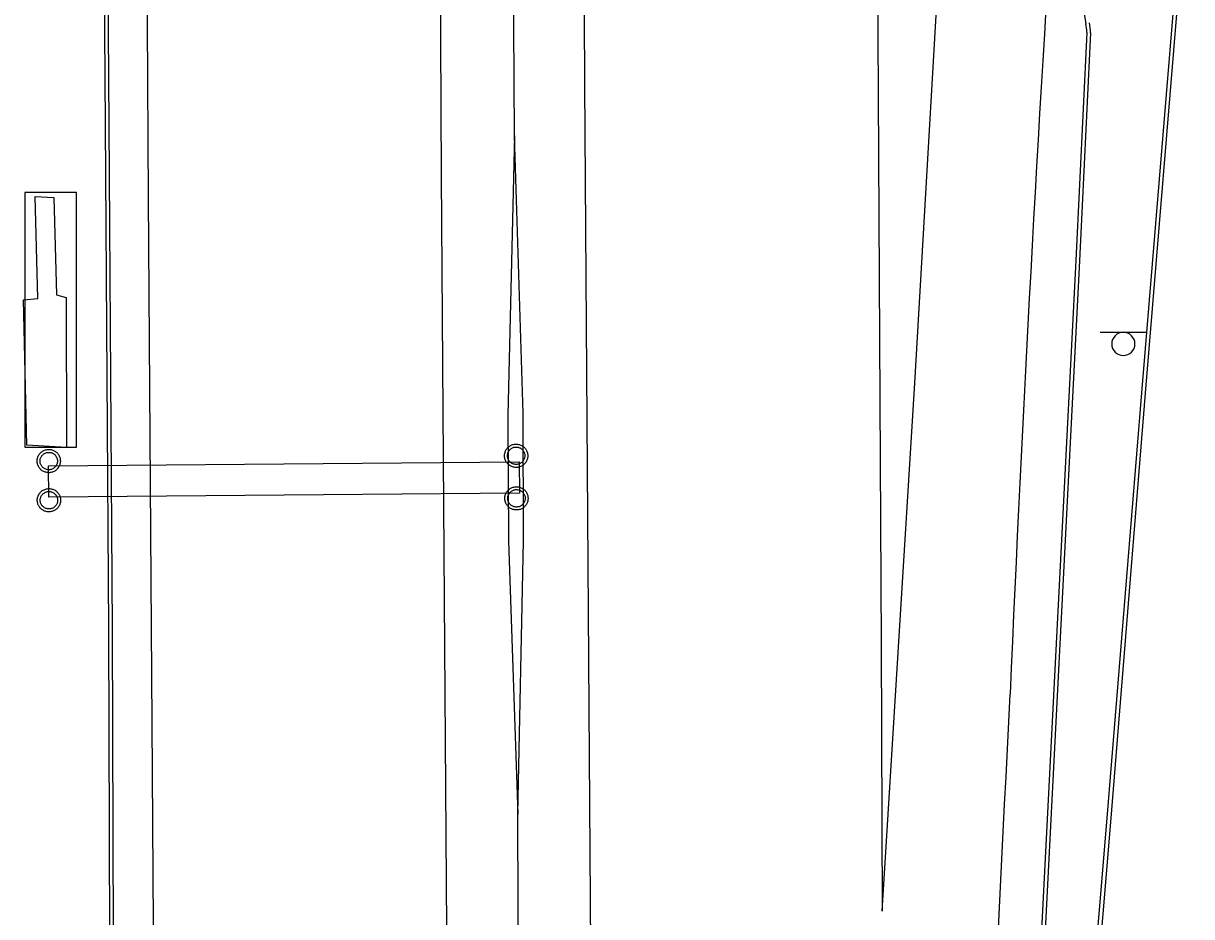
# Model space of a CAD drawing. Extents: x 2145380 to 2156929, y 139568 to 149130.
# Drawn here: x 2150735.9 to 2150924, y 144548.5 to 144692.2 of the extents above; entities that cross this region are included whole.
import ezdxf

# ---------------------------------------------------------------- set-up
doc = ezdxf.new("R2010")
doc.units = 0
for name, color, linetype in [('TOPO_Asphalt', 7, 'Continuous'), ('TOPO_Concrete', 7, 'Continuous'), ('TOPO_Curb Back', 7, 'Continuous'), ('TOPO_Guardrail', 7, 'Continuous'), ('TOPO_Power Pole', 7, 'Continuous'), ('TOPO_Sign', 7, 'Continuous'), ('TOPO_Wall Freestanding', 7, 'Continuous')]:
    doc.layers.add(name, color=color, linetype=linetype)

msp = doc.modelspace()

# ---------------------------------------------------------------- linework, layer by layer
at = {"layer": 'TOPO_Asphalt'}
for points in [[(2150797.76, 145588.17), (2150797.87, 145568.78), (2150798.69, 145456.7), (2150799.25, 145366.04), (2150799.65, 145260.78), (2150800.52, 145130.75), (2150801.07, 145042.9), (2150801.65, 144930.63), (2150802.69, 144767.13), (2150803.17, 144667.65), (2150804.04, 144546.48), (2150804.68, 144422.59), (2150805.14, 144352.67)], [(2150828.34, 144353.08), (2150827.5, 144504.93), (2150826.28, 144682.3), (2150825.48, 144851.55), (2150824.54, 144995.04), (2150823.51, 145157.76), (2150822.82, 145265.47), (2150822.14, 145361.86), (2150821.58, 145460.88), (2150820.75, 145579.41), (2150820.7, 145588.33)], [(2150869.77, 144922.36), (2150871.92, 144856.82), (2150872.72, 144843.73), (2150873.07, 144758.19), (2150873.51, 144680.67), (2150873.98, 144592.43), (2150874.14, 144549.35), (2150879.45, 144634.32), (2150884.55, 144722.25)], [(2150757.51, 144433.2), (2150757.08, 144514.8), (2150756.62, 144579.65), (2150756.02, 144664.11), (2150755.54, 144748.83)]]:
    msp.add_lwpolyline(points, dxfattribs=at)
for centre, radius, start, end in [((2156817.58, 144329.96), 5928.27, 176.225927, 177.541512), ((2045414.72, 149820.8), 105609.95, 357.0808966, 357.1578941)]:
    msp.add_arc(centre, radius, start, end, dxfattribs=at)
at = {"layer": 'TOPO_Concrete'}
msp.add_lwpolyline([(2150744.44, 144624.02), (2150744.45, 144665.01), (2150736.13, 144665.01), (2150736.13, 144624.02), (2150744.44, 144624.02)], dxfattribs=at)
at = {"layer": 'TOPO_Curb Back'}
for points in [[(2150748.66, 144729.08), (2150749.06, 144675.8), (2150749.58, 144594.71), (2150749.82, 144528.8), (2150749.84, 144461.15), (2150750.21, 144397.54)], [(2150749.26, 144729.08), (2150749.66, 144675.8), (2150750.18, 144594.72), (2150750.42, 144528.8), (2150750.44, 144461.16), (2150750.81, 144397.55)], [(2150905.42, 144504.68), (2150910.36, 144563.68), (2150915.97, 144632.73), (2150923.39, 144722.31)], [(2150906.02, 144504.65), (2150910.96, 144563.64), (2150916.56, 144632.68), (2150923.99, 144722.27)], [(2150902.16, 144720.18), (2150906.96, 144692.2)], [(2150907.1, 144690.72), (2150905.34, 144654.03), (2150901.36, 144576.69), (2150897.81, 144507.56), (2150894.5, 144450.06), (2150890.33, 144365.08), (2150886.32, 144293.24), (2150884.03, 144252.14), (2150882.9, 144216.86), (2150883.55, 144149.17)], [(2150907.7, 144690.7), (2150905.94, 144654), (2150901.96, 144576.66), (2150898.41, 144507.53), (2150895.1, 144450.02), (2150890.93, 144365.05), (2150886.91, 144293.2), (2150884.63, 144252.11), (2150883.5, 144216.86), (2150884.15, 144149.18)]]:
    msp.add_lwpolyline(points, dxfattribs=at)
for centre, radius, start, end in [((2150899.03, 144690.66), 8.08, 0.3804, 11.0109), ((2150899.04, 144690.66), 8.67, 0.2666, 10.9755)]:
    msp.add_arc(centre, radius, start, end, dxfattribs=at)
at = {"layer": 'TOPO_Guardrail'}
msp.add_lwpolyline([(2150742.78, 144648.09), (2150742.82, 144623.96), (2150736.46, 144624.33), (2150735.89, 144647.71), (2150738.22, 144647.94), (2150737.79, 144664.37), (2150740.79, 144664.18), (2150741.2, 144648.5), (2150742.78, 144648.09)], dxfattribs=at)
at = {"layer": 'TOPO_Power Pole'}
for points in [[(2150738.11, 144621.77), (2150738.12, 144621.9), (2150738.13, 144622.04), (2150738.15, 144622.16), (2150738.19, 144622.29), (2150738.23, 144622.42), (2150738.28, 144622.54), (2150738.34, 144622.66), (2150738.4, 144622.78), (2150738.48, 144622.89), (2150738.56, 144622.99), (2150738.65, 144623.09), (2150738.75, 144623.18), (2150738.85, 144623.26), (2150738.96, 144623.34), (2150739.07, 144623.41), (2150739.19, 144623.46), (2150739.31, 144623.52), (2150739.43, 144623.56), (2150739.57, 144623.6), (2150739.7, 144623.62), (2150739.83, 144623.64), (2150739.96, 144623.64), (2150740.09, 144623.64), (2150740.22, 144623.63), (2150740.35, 144623.61), (2150740.47, 144623.58), (2150740.61, 144623.54), (2150740.72, 144623.49), (2150740.85, 144623.44), (2150740.97, 144623.37), (2150741.07, 144623.3), (2150741.18, 144623.22), (2150741.27, 144623.13), (2150741.37, 144623.03), (2150741.46, 144622.93), (2150741.53, 144622.82), (2150741.6, 144622.71), (2150741.67, 144622.59), (2150741.72, 144622.47), (2150741.77, 144622.34), (2150741.8, 144622.22), (2150741.83, 144622.09), (2150741.84, 144621.96), (2150741.85, 144621.82), (2150741.85, 144621.7), (2150741.84, 144621.57), (2150741.82, 144621.44), (2150741.79, 144621.3), (2150741.76, 144621.18), (2150741.71, 144621.05), (2150741.65, 144620.94), (2150741.6, 144620.82), (2150741.52, 144620.71), (2150741.44, 144620.6), (2150741.35, 144620.5), (2150741.26, 144620.4), (2150741.16, 144620.32), (2150741.05, 144620.24), (2150740.94, 144620.17), (2150740.83, 144620.1), (2150740.71, 144620.05), (2150740.58, 144620), (2150740.45, 144619.96), (2150740.33, 144619.94), (2150740.2, 144619.91), (2150740.07, 144619.9), (2150739.94, 144619.9), (2150739.81, 144619.91), (2150739.68, 144619.93), (2150739.54, 144619.96), (2150739.42, 144619.99), (2150739.3, 144620.04), (2150739.17, 144620.09), (2150739.05, 144620.15), (2150738.94, 144620.22), (2150738.83, 144620.3), (2150738.73, 144620.38), (2150738.64, 144620.48), (2150738.55, 144620.57), (2150738.47, 144620.68), (2150738.39, 144620.79), (2150738.33, 144620.9), (2150738.27, 144621.03), (2150738.22, 144621.15), (2150738.18, 144621.28), (2150738.15, 144621.4), (2150738.13, 144621.53), (2150738.12, 144621.66), (2150738.11, 144621.77)], [(2150738.58, 144621.77), (2150738.58, 144621.88), (2150738.6, 144622), (2150738.62, 144622.11), (2150738.66, 144622.22), (2150738.7, 144622.33), (2150738.75, 144622.43), (2150738.81, 144622.53), (2150738.87, 144622.62), (2150738.94, 144622.71), (2150739.02, 144622.79), (2150739.11, 144622.87), (2150739.21, 144622.94), (2150739.3, 144622.99), (2150739.41, 144623.05), (2150739.51, 144623.09), (2150739.62, 144623.13), (2150739.73, 144623.15), (2150739.84, 144623.17), (2150739.96, 144623.17), (2150740.07, 144623.17), (2150740.18, 144623.16), (2150740.3, 144623.14), (2150740.41, 144623.11), (2150740.51, 144623.07), (2150740.62, 144623.03), (2150740.72, 144622.97), (2150740.81, 144622.9), (2150740.91, 144622.83), (2150740.99, 144622.75), (2150741.06, 144622.67), (2150741.13, 144622.57), (2150741.19, 144622.48), (2150741.25, 144622.37), (2150741.3, 144622.27), (2150741.33, 144622.16), (2150741.36, 144622.05), (2150741.37, 144621.94), (2150741.38, 144621.82), (2150741.38, 144621.71), (2150741.37, 144621.6), (2150741.35, 144621.49), (2150741.33, 144621.38), (2150741.29, 144621.27), (2150741.24, 144621.16), (2150741.19, 144621.06), (2150741.13, 144620.97), (2150741.06, 144620.87), (2150740.98, 144620.79), (2150740.9, 144620.71), (2150740.81, 144620.64), (2150740.71, 144620.58), (2150740.62, 144620.52), (2150740.5, 144620.47), (2150740.4, 144620.43), (2150740.28, 144620.4), (2150740.17, 144620.38), (2150740.06, 144620.37), (2150739.96, 144620.37), (2150739.84, 144620.38), (2150739.73, 144620.39), (2150739.61, 144620.42), (2150739.5, 144620.45), (2150739.4, 144620.5), (2150739.3, 144620.55), (2150739.2, 144620.62), (2150739.11, 144620.68), (2150739.02, 144620.75), (2150738.94, 144620.84), (2150738.86, 144620.93), (2150738.8, 144621.03), (2150738.75, 144621.12), (2150738.7, 144621.22), (2150738.65, 144621.33), (2150738.62, 144621.44), (2150738.6, 144621.55), (2150738.58, 144621.67), (2150738.58, 144621.77)], [(2150813.36, 144622.62), (2150813.36, 144622.76), (2150813.38, 144622.89), (2150813.4, 144623.01), (2150813.44, 144623.14), (2150813.48, 144623.27), (2150813.53, 144623.39), (2150813.59, 144623.51), (2150813.65, 144623.63), (2150813.73, 144623.74), (2150813.81, 144623.84), (2150813.9, 144623.94), (2150814, 144624.03), (2150814.1, 144624.11), (2150814.21, 144624.19), (2150814.32, 144624.26), (2150814.44, 144624.31), (2150814.56, 144624.37), (2150814.68, 144624.41), (2150814.81, 144624.45), (2150814.95, 144624.47), (2150815.08, 144624.49), (2150815.21, 144624.49), (2150815.34, 144624.49), (2150815.47, 144624.48), (2150815.6, 144624.46), (2150815.72, 144624.43), (2150815.85, 144624.39), (2150815.97, 144624.34), (2150816.1, 144624.29), (2150816.21, 144624.22), (2150816.32, 144624.15), (2150816.43, 144624.07), (2150816.52, 144623.98), (2150816.62, 144623.88), (2150816.7, 144623.78), (2150816.78, 144623.67), (2150816.85, 144623.56), (2150816.92, 144623.45), (2150816.97, 144623.32), (2150817.01, 144623.2), (2150817.05, 144623.07), (2150817.08, 144622.94), (2150817.09, 144622.81), (2150817.1, 144622.67), (2150817.1, 144622.55), (2150817.09, 144622.42), (2150817.07, 144622.29), (2150817.04, 144622.16), (2150817, 144622.03), (2150816.96, 144621.91), (2150816.9, 144621.79), (2150816.85, 144621.67), (2150816.77, 144621.56), (2150816.69, 144621.45), (2150816.6, 144621.35), (2150816.51, 144621.26), (2150816.41, 144621.17), (2150816.3, 144621.09), (2150816.19, 144621.02), (2150816.08, 144620.96), (2150815.96, 144620.9), (2150815.83, 144620.85), (2150815.7, 144620.81), (2150815.58, 144620.79), (2150815.45, 144620.76), (2150815.31, 144620.76), (2150815.19, 144620.76), (2150815.06, 144620.76), (2150814.93, 144620.78), (2150814.79, 144620.81), (2150814.67, 144620.84), (2150814.55, 144620.89), (2150814.42, 144620.94), (2150814.3, 144621.01), (2150814.19, 144621.07), (2150814.08, 144621.15), (2150813.98, 144621.23), (2150813.89, 144621.33), (2150813.8, 144621.42), (2150813.72, 144621.53), (2150813.64, 144621.64), (2150813.58, 144621.75), (2150813.52, 144621.88), (2150813.47, 144622), (2150813.43, 144622.13), (2150813.4, 144622.25), (2150813.38, 144622.38), (2150813.36, 144622.51), (2150813.36, 144622.62)], [(2150813.83, 144622.62), (2150813.83, 144622.73), (2150813.85, 144622.85), (2150813.87, 144622.96), (2150813.91, 144623.07), (2150813.95, 144623.18), (2150814, 144623.28), (2150814.05, 144623.38), (2150814.12, 144623.47), (2150814.19, 144623.56), (2150814.27, 144623.64), (2150814.36, 144623.72), (2150814.46, 144623.79), (2150814.55, 144623.85), (2150814.65, 144623.9), (2150814.76, 144623.94), (2150814.87, 144623.98), (2150814.98, 144624), (2150815.09, 144624.02), (2150815.21, 144624.02), (2150815.32, 144624.02), (2150815.43, 144624.01), (2150815.55, 144623.99), (2150815.66, 144623.96), (2150815.76, 144623.92), (2150815.87, 144623.88), (2150815.96, 144623.82), (2150816.06, 144623.75), (2150816.15, 144623.68), (2150816.24, 144623.61), (2150816.31, 144623.52), (2150816.38, 144623.42), (2150816.44, 144623.33), (2150816.5, 144623.22), (2150816.55, 144623.12), (2150816.58, 144623.01), (2150816.61, 144622.9), (2150816.62, 144622.79), (2150816.63, 144622.67), (2150816.63, 144622.56), (2150816.62, 144622.46), (2150816.6, 144622.34), (2150816.58, 144622.23), (2150816.54, 144622.12), (2150816.49, 144622.01), (2150816.44, 144621.91), (2150816.38, 144621.82), (2150816.31, 144621.72), (2150816.23, 144621.64), (2150816.15, 144621.56), (2150816.05, 144621.49), (2150815.96, 144621.43), (2150815.86, 144621.37), (2150815.75, 144621.32), (2150815.65, 144621.28), (2150815.53, 144621.26), (2150815.42, 144621.23), (2150815.3, 144621.22), (2150815.2, 144621.22), (2150815.09, 144621.23), (2150814.98, 144621.25), (2150814.86, 144621.27), (2150814.75, 144621.31), (2150814.65, 144621.35), (2150814.55, 144621.4), (2150814.45, 144621.47), (2150814.35, 144621.53), (2150814.27, 144621.61), (2150814.19, 144621.69), (2150814.11, 144621.78), (2150814.05, 144621.88), (2150814, 144621.97), (2150813.95, 144622.07), (2150813.9, 144622.18), (2150813.87, 144622.3), (2150813.85, 144622.41), (2150813.83, 144622.52), (2150813.83, 144622.62)], [(2150738.13, 144615.47), (2150738.14, 144615.6), (2150738.16, 144615.73), (2150738.18, 144615.86), (2150738.22, 144615.99), (2150738.25, 144616.11), (2150738.3, 144616.24), (2150738.36, 144616.36), (2150738.43, 144616.47), (2150738.51, 144616.58), (2150738.59, 144616.68), (2150738.67, 144616.78), (2150738.77, 144616.87), (2150738.87, 144616.96), (2150738.98, 144617.04), (2150739.1, 144617.1), (2150739.22, 144617.16), (2150739.33, 144617.21), (2150739.46, 144617.26), (2150739.59, 144617.29), (2150739.72, 144617.31), (2150739.86, 144617.34), (2150739.99, 144617.34), (2150740.11, 144617.34), (2150740.24, 144617.32), (2150740.37, 144617.31), (2150740.5, 144617.27), (2150740.63, 144617.23), (2150740.75, 144617.18), (2150740.87, 144617.13), (2150740.99, 144617.06), (2150741.1, 144616.99), (2150741.2, 144616.91), (2150741.3, 144616.82), (2150741.39, 144616.73), (2150741.48, 144616.62), (2150741.56, 144616.51), (2150741.63, 144616.41), (2150741.69, 144616.29), (2150741.74, 144616.16), (2150741.79, 144616.04), (2150741.82, 144615.91), (2150741.86, 144615.78), (2150741.87, 144615.65), (2150741.88, 144615.52), (2150741.88, 144615.4), (2150741.87, 144615.26), (2150741.85, 144615.13), (2150741.82, 144615), (2150741.78, 144614.87), (2150741.74, 144614.75), (2150741.68, 144614.63), (2150741.62, 144614.51), (2150741.55, 144614.41), (2150741.47, 144614.3), (2150741.38, 144614.19), (2150741.28, 144614.1), (2150741.19, 144614.02), (2150741.08, 144613.94), (2150740.97, 144613.86), (2150740.85, 144613.8), (2150740.73, 144613.75), (2150740.61, 144613.7), (2150740.48, 144613.66), (2150740.35, 144613.63), (2150740.22, 144613.61), (2150740.09, 144613.6), (2150739.97, 144613.6), (2150739.83, 144613.61), (2150739.7, 144613.62), (2150739.57, 144613.65), (2150739.45, 144613.69), (2150739.32, 144613.73), (2150739.2, 144613.78), (2150739.08, 144613.85), (2150738.97, 144613.91), (2150738.86, 144614), (2150738.76, 144614.08), (2150738.66, 144614.17), (2150738.57, 144614.27), (2150738.49, 144614.38), (2150738.42, 144614.49), (2150738.35, 144614.6), (2150738.3, 144614.72), (2150738.24, 144614.85), (2150738.21, 144614.97), (2150738.18, 144615.09), (2150738.16, 144615.23), (2150738.14, 144615.36), (2150738.13, 144615.47)], [(2150813.41, 144615.77), (2150813.41, 144615.9), (2150813.43, 144616.03), (2150813.45, 144616.16), (2150813.49, 144616.29), (2150813.53, 144616.41), (2150813.58, 144616.54), (2150813.64, 144616.66), (2150813.7, 144616.77), (2150813.78, 144616.88), (2150813.86, 144616.98), (2150813.95, 144617.08), (2150814.05, 144617.17), (2150814.15, 144617.26), (2150814.26, 144617.34), (2150814.37, 144617.4), (2150814.49, 144617.46), (2150814.61, 144617.51), (2150814.73, 144617.56), (2150814.86, 144617.59), (2150815, 144617.61), (2150815.13, 144617.64), (2150815.26, 144617.64), (2150815.39, 144617.64), (2150815.52, 144617.62), (2150815.65, 144617.61), (2150815.77, 144617.57), (2150815.9, 144617.53), (2150816.02, 144617.48), (2150816.15, 144617.43), (2150816.26, 144617.36), (2150816.37, 144617.29), (2150816.48, 144617.21), (2150816.57, 144617.12), (2150816.67, 144617.03), (2150816.75, 144616.92), (2150816.83, 144616.81), (2150816.9, 144616.71), (2150816.97, 144616.59), (2150817.02, 144616.46), (2150817.06, 144616.34), (2150817.1, 144616.21), (2150817.13, 144616.08), (2150817.14, 144615.95), (2150817.15, 144615.82), (2150817.15, 144615.7), (2150817.14, 144615.56), (2150817.12, 144615.43), (2150817.09, 144615.3), (2150817.05, 144615.17), (2150817.01, 144615.05), (2150816.95, 144614.93), (2150816.9, 144614.81), (2150816.82, 144614.71), (2150816.74, 144614.6), (2150816.65, 144614.49), (2150816.56, 144614.4), (2150816.46, 144614.32), (2150816.35, 144614.24), (2150816.24, 144614.16), (2150816.13, 144614.1), (2150816.01, 144614.05), (2150815.88, 144614), (2150815.75, 144613.96), (2150815.63, 144613.93), (2150815.5, 144613.91), (2150815.36, 144613.9), (2150815.24, 144613.9), (2150815.11, 144613.91), (2150814.98, 144613.92), (2150814.84, 144613.95), (2150814.72, 144613.99), (2150814.6, 144614.03), (2150814.47, 144614.08), (2150814.35, 144614.15), (2150814.24, 144614.21), (2150814.13, 144614.3), (2150814.03, 144614.38), (2150813.94, 144614.47), (2150813.85, 144614.57), (2150813.77, 144614.68), (2150813.69, 144614.79), (2150813.63, 144614.9), (2150813.57, 144615.02), (2150813.52, 144615.15), (2150813.48, 144615.27), (2150813.45, 144615.39), (2150813.43, 144615.53), (2150813.41, 144615.66), (2150813.41, 144615.77)], [(2150813.88, 144615.77), (2150813.88, 144615.88), (2150813.9, 144616), (2150813.92, 144616.11), (2150813.96, 144616.21), (2150814, 144616.32), (2150814.05, 144616.43), (2150814.1, 144616.52), (2150814.17, 144616.62), (2150814.24, 144616.71), (2150814.32, 144616.79), (2150814.41, 144616.87), (2150814.51, 144616.93), (2150814.6, 144616.99), (2150814.7, 144617.04), (2150814.81, 144617.09), (2150814.92, 144617.12), (2150815.03, 144617.15), (2150815.14, 144617.17), (2150815.26, 144617.17), (2150815.37, 144617.17), (2150815.48, 144617.16), (2150815.6, 144617.14), (2150815.71, 144617.1), (2150815.81, 144617.06), (2150815.92, 144617.02), (2150816.01, 144616.96), (2150816.11, 144616.9), (2150816.2, 144616.82), (2150816.29, 144616.75), (2150816.36, 144616.66), (2150816.43, 144616.56), (2150816.49, 144616.47), (2150816.55, 144616.37), (2150816.6, 144616.26), (2150816.63, 144616.16), (2150816.66, 144616.05), (2150816.67, 144615.93), (2150816.68, 144615.82), (2150816.68, 144615.71), (2150816.67, 144615.6), (2150816.65, 144615.48), (2150816.63, 144615.37), (2150816.59, 144615.26), (2150816.54, 144615.16), (2150816.49, 144615.06), (2150816.43, 144614.96), (2150816.36, 144614.87), (2150816.28, 144614.79), (2150816.2, 144614.71), (2150816.1, 144614.63), (2150816.01, 144614.57), (2150815.91, 144614.51), (2150815.8, 144614.46), (2150815.7, 144614.43), (2150815.58, 144614.4), (2150815.47, 144614.38), (2150815.35, 144614.37), (2150815.25, 144614.37), (2150815.14, 144614.38), (2150815.03, 144614.39), (2150814.91, 144614.41), (2150814.8, 144614.45), (2150814.7, 144614.49), (2150814.6, 144614.55), (2150814.5, 144614.61), (2150814.4, 144614.68), (2150814.32, 144614.75), (2150814.24, 144614.84), (2150814.16, 144614.92), (2150814.1, 144615.02), (2150814.05, 144615.11), (2150814, 144615.22), (2150813.95, 144615.33), (2150813.92, 144615.44), (2150813.9, 144615.55), (2150813.88, 144615.66), (2150813.88, 144615.77)], [(2150738.6, 144615.47), (2150738.61, 144615.58), (2150738.62, 144615.7), (2150738.65, 144615.81), (2150738.68, 144615.91), (2150738.72, 144616.02), (2150738.77, 144616.13), (2150738.83, 144616.22), (2150738.9, 144616.32), (2150738.97, 144616.41), (2150739.05, 144616.49), (2150739.14, 144616.57), (2150739.23, 144616.63), (2150739.33, 144616.69), (2150739.43, 144616.74), (2150739.53, 144616.79), (2150739.64, 144616.82), (2150739.76, 144616.85), (2150739.87, 144616.87), (2150739.99, 144616.87), (2150740.1, 144616.87), (2150740.21, 144616.86), (2150740.32, 144616.84), (2150740.43, 144616.8), (2150740.54, 144616.76), (2150740.65, 144616.72), (2150740.74, 144616.66), (2150740.84, 144616.6), (2150740.93, 144616.52), (2150741.01, 144616.45), (2150741.09, 144616.36), (2150741.16, 144616.26), (2150741.22, 144616.17), (2150741.27, 144616.07), (2150741.32, 144615.96), (2150741.36, 144615.86), (2150741.39, 144615.75), (2150741.4, 144615.63), (2150741.41, 144615.52), (2150741.41, 144615.41), (2150741.4, 144615.3), (2150741.38, 144615.18), (2150741.36, 144615.07), (2150741.31, 144614.96), (2150741.27, 144614.86), (2150741.22, 144614.76), (2150741.15, 144614.66), (2150741.09, 144614.57), (2150741.01, 144614.49), (2150740.92, 144614.41), (2150740.83, 144614.33), (2150740.73, 144614.27), (2150740.64, 144614.21), (2150740.53, 144614.16), (2150740.43, 144614.13), (2150740.31, 144614.1), (2150740.2, 144614.08), (2150740.08, 144614.07), (2150739.98, 144614.07), (2150739.86, 144614.08), (2150739.75, 144614.09), (2150739.63, 144614.11), (2150739.52, 144614.15), (2150739.42, 144614.19), (2150739.32, 144614.25), (2150739.22, 144614.31), (2150739.13, 144614.38), (2150739.04, 144614.45), (2150738.96, 144614.54), (2150738.89, 144614.62), (2150738.82, 144614.72), (2150738.77, 144614.81), (2150738.72, 144614.92), (2150738.67, 144615.03), (2150738.65, 144615.14), (2150738.62, 144615.25), (2150738.61, 144615.36), (2150738.6, 144615.47)]]:
    msp.add_lwpolyline(points, dxfattribs=at)
at = {"layer": 'TOPO_Sign'}
for points in [[(2150909.24, 144642.49), (2150916.74, 144642.5)], [(2150912.99, 144642.49), (2150912.99, 144642.49)], [(2150911.12, 144640.62), (2150911.12, 144640.62)], [(2150914.86, 144640.62), (2150914.86, 144640.62)], [(2150912.99, 144638.75), (2150912.99, 144638.75)]]:
    msp.add_lwpolyline(points, dxfattribs=at)
msp.add_lwpolyline([(2150739.92, 144620.99), (2150815.74, 144621.63), (2150815.78, 144616.6), (2150739.97, 144615.97)], close=True, dxfattribs=at)
for start, end in [(90, 180), (360, 90), (180, 270), (270, 0)]:
    msp.add_arc((2150912.99, 144640.62), 1.87, start, end, dxfattribs=at)
at = {"layer": 'TOPO_Wall Freestanding'}
for points in [[(2150814.95, 144674.13), (2150813.94, 144843.62), (2150813.52, 144919.81), (2150812.22, 145119.6), (2150811.4, 145262.79)], [(2150816.92, 144319.55), (2150815.65, 144519.6), (2150815.49, 144564.97)]]:
    msp.add_lwpolyline(points, dxfattribs=at)
msp.add_lwpolyline([(2150814.95, 144674.13), (2150813.89, 144629.16), (2150813.99, 144608.87), (2150815.49, 144564.97), (2150816.44, 144608.91), (2150816.34, 144629.47)], close=True, dxfattribs=at)

doc.saveas('drawing.dxf')
